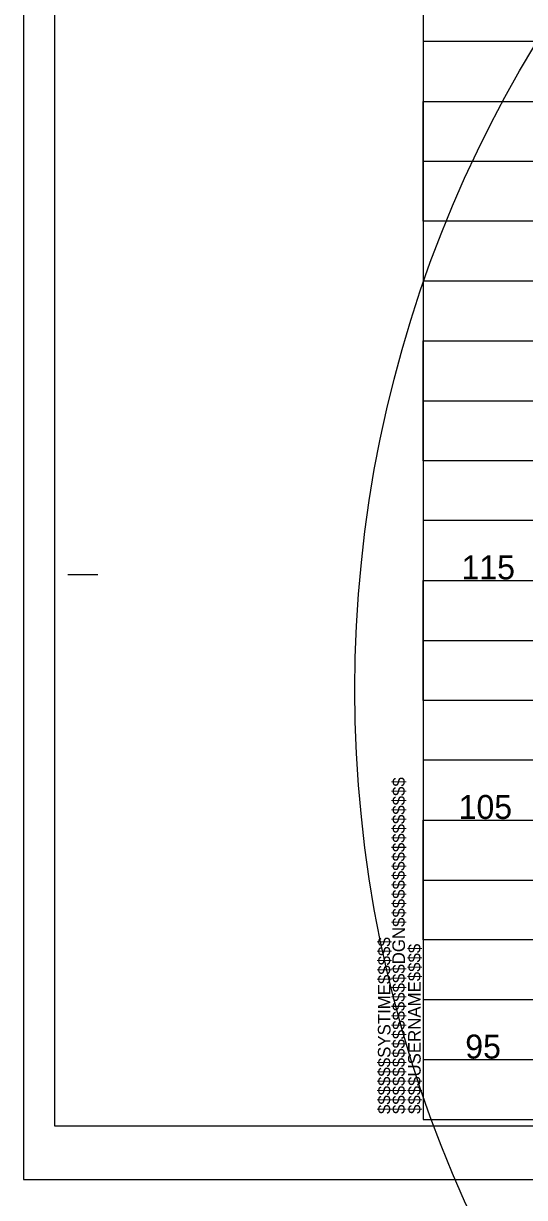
# Model space of a CAD drawing. Extents: x 2345490 to 2445302, y 465165 to 573888.
# Drawn here: x 2410678.3 to 2410887.6, y 527714.5 to 528204.5 of the extents above; entities that cross this region are included whole.
import ezdxf

# ---------------------------------------------------------------- set-up
doc = ezdxf.new("R2010")
doc.units = 0
for name, color, linetype in [('Old_Level_18', 7, 'Continuous'), ('Old_Level_40', 7, 'Continuous'), ('Old_Level_41', 7, 'Continuous'), ('Old_Level_42', 7, 'Continuous'), ('Old_Level_50', 7, 'Continuous'), ('Old_Level_51', 7, 'Continuous'), ('Old_Level_52', 7, 'Continuous'), ('Old_Level_62', 7, 'Continuous')]:
    doc.layers.add(name, color=color, linetype=linetype)

msp = doc.modelspace()

# ---------------------------------------------------------------- linework, layer by layer
at = {"layer": 'Old_Level_18'}
msp.add_line((2410845.325, 527747.04275), (2410845.325, 527747.04275), dxfattribs=at)
msp.add_line((2410845.325, 527747.04275), (2410845.325, 527747.04275), dxfattribs=at)
msp.add_lwpolyline([(2412345.325, 528797.04275), (2410845.325, 528797.04275), (2410845.325, 527747.04275), (2412345.325, 527747.04275)], close=True, dxfattribs=at)
at = {"layer": 'Old_Level_40'}
msp.add_line((2410845.325, 527747.04275), (2410845.325, 527747.04275), dxfattribs=at)
msp.add_line((2410845.325, 527747.04275), (2410845.325, 527747.04275), dxfattribs=at)
msp.add_line((2410845.325, 527747.04275), (2410845.325, 527747.04275), dxfattribs=at)
msp.add_line((2410845.325, 527747.04275), (2410845.325, 527747.04275), dxfattribs=at)
at = {"layer": 'Old_Level_41'}
for p, q in [((2410696.825, 527974.54275), (2410709.325, 527974.54275)), ((2412345.325, 527772.04275), (2410845.325, 527772.04275))]:
    msp.add_line(p, q, dxfattribs=at)
for points in [[(2412345.325, 528197.04275), (2410845.325, 528197.04275), (2410845.325, 528147.04275), (2412345.325, 528147.04275)], [(2412345.325, 528122.04275), (2410845.325, 528122.04275), (2410845.325, 528172.04275), (2412345.325, 528172.04275)], [(2412345.325, 528097.04275), (2410845.325, 528097.04275), (2410845.325, 528047.04275), (2412345.325, 528047.04275)], [(2412345.325, 528022.04275), (2410845.325, 528022.04275), (2410845.325, 528072.04275), (2412345.325, 528072.04275)], [(2412345.325, 527997.04275), (2410845.325, 527997.04275), (2410845.325, 527947.04275), (2412345.325, 527947.04275)], [(2412345.325, 527897.04275), (2410845.325, 527897.04275), (2410845.325, 527847.04275), (2412345.325, 527847.04275)], [(2412345.325, 527822.04275), (2410845.325, 527822.04275), (2410845.325, 527872.04275), (2412345.325, 527872.04275)], [(2412345.325, 527797.04275), (2410845.325, 527797.04275)], [(2410882.825, 527747.04275), (2410882.825, 527747.04275)]]:
    msp.add_lwpolyline(points, dxfattribs=at)
at = {"layer": 'Old_Level_42'}
msp.add_lwpolyline([(2412345.325, 527922.04275), (2410845.325, 527922.04275), (2410845.325, 527972.04275), (2412345.325, 527972.04275)], dxfattribs=at)
at = {"layer": 'Old_Level_50'}
msp.add_line((2410678.325, 527722.04275), (2410678.325, 527722.04275), dxfattribs=at)
msp.add_lwpolyline([(2412357.825, 528799.59275), (2410691.325, 528799.59275), (2410691.325, 527744.49275), (2412357.825, 527744.49275)], close=True, dxfattribs=at)
at = {"layer": 'Old_Level_51'}
msp.add_lwpolyline([(2412362.325, 528822.04275), (2410678.325, 528822.04275), (2410678.325, 527722.04275), (2412362.325, 527722.04275)], close=True, dxfattribs=at)
at = {"layer": 'Old_Level_52'}
msp.add_line((2410691.325, 527744.49275), (2410691.325, 527744.49275), dxfattribs=at)
at = {"layer": 'Old_Level_62'}
msp.add_circle((2411335.51705, 527926.51577), 518.74216, dxfattribs=at)

# ---------------------------------------------------------------- texts
at = {"layer": 'Old_Level_41'}
for s, p in [('$$$$$$$$$$$$$$$$DGN$$$$$$$$$$$$$$$$', (2410837.675, 527749.40525)), ('$$$$$$SYSTIME$$$$$', (2410831.625, 527749.40525)), ('$$$$USERNAME$$$$', (2410844.25, 527749.41775))]:
    msp.add_text(s, height=5.25, rotation=90, dxfattribs=at).set_placement(p)
at = {"layer": 'Old_Level_62'}
for s, p in [('115', (2410861.3085, 527972.543)), ('105', (2410860.1115, 527872.543)), ('95', (2410862.869, 527772.543))]:
    msp.add_text(s, height=10.000001, dxfattribs=at).set_placement(p)

doc.saveas('drawing.dxf')
